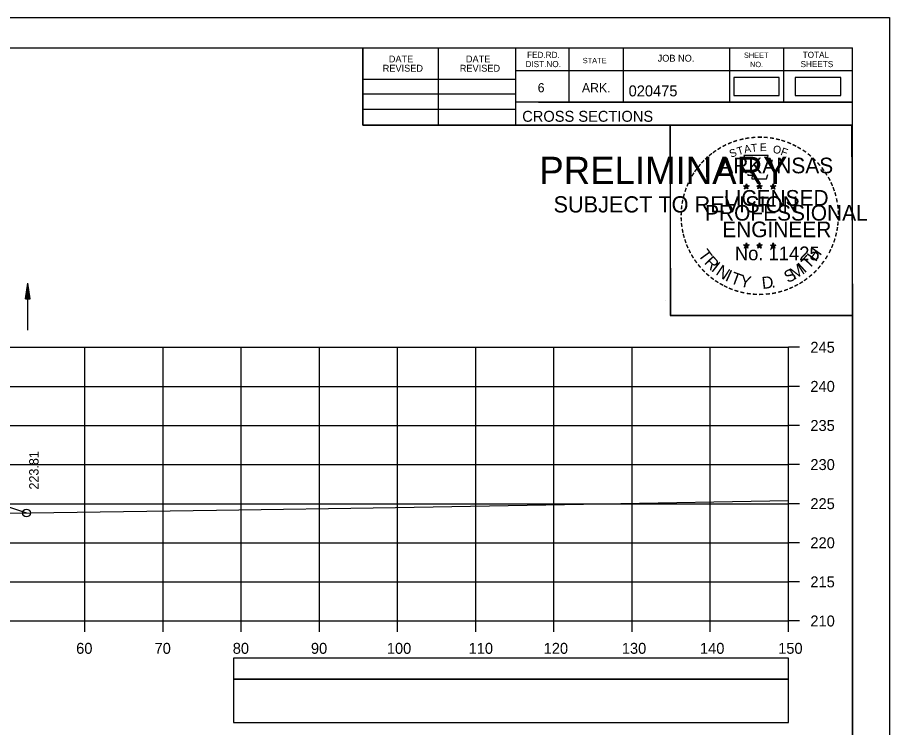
# Model space of a CAD drawing. Extents: x 1386544 to 1388153, y 379785 to 390999.
# Drawn here: x 1387411 to 1387522.6, y 389414.8 to 389505.6 of the extents above; entities that cross this region are included whole.
import ezdxf

# ---------------------------------------------------------------- set-up
doc = ezdxf.new("R2010")
doc.units = 0
for name, color, linetype in [('R_Axis', 7, 'Continuous'), ('R_Axis Annot', 7, 'Continuous'), ('R_Border', 7, 'Continuous'), ('R_Border PE', 7, 'Continuous'), ('R_Border Prem', 7, 'Continuous'), ('R_Exist Surface', 7, 'Continuous'), ('R_Fin Surface', 7, 'Continuous'), ('R_Grid', 7, 'Continuous'), ('R_No Plot', 7, 'Continuous'), ('R_Water', 7, 'Continuous'), ('R_Xsect Elev', 7, 'Continuous'), ('S_SHOULDER', 7, 'Continuous')]:
    doc.layers.add(name, color=color, linetype=linetype)

msp = doc.modelspace()

# ---------------------------------------------------------------- linework, layer by layer
at = {"layer": 'R_Axis'}
for p, q in [((1387509.68, 389428.39), (1387509.68, 389463.39)), ((1387511.08, 389463.39), (1387509.68, 389463.39)), ((1387511.08, 389458.39), (1387509.68, 389458.39)), ((1387511.08, 389453.39), (1387509.68, 389453.39)), ((1387511.08, 389448.39), (1387509.68, 389448.39)), ((1387511.08, 389443.39), (1387509.68, 389443.39)), ((1387511.08, 389438.39), (1387509.68, 389438.39)), ((1387511.08, 389433.39), (1387509.68, 389433.39)), ((1387209.68, 389428.39), (1387509.68, 389428.39)), ((1387419.68, 389426.99), (1387419.68, 389428.39)), ((1387429.68, 389426.99), (1387429.68, 389428.39)), ((1387439.68, 389426.99), (1387439.68, 389428.39)), ((1387449.68, 389426.99), (1387449.68, 389428.39)), ((1387459.68, 389426.99), (1387459.68, 389428.39)), ((1387469.68, 389426.99), (1387469.68, 389428.39)), ((1387479.68, 389426.99), (1387479.68, 389428.39)), ((1387489.68, 389426.99), (1387489.68, 389428.39)), ((1387499.68, 389426.99), (1387499.68, 389428.39)), ((1387509.68, 389426.99), (1387509.68, 389428.39)), ((1387511.08, 389428.39), (1387509.68, 389428.39))]:
    msp.add_line(p, q, dxfattribs=at)
at = {"layer": 'R_Axis Annot'}
for points in [[(1387438.7, 389420.94), (1387509.68, 389420.94), (1387509.68, 389423.65), (1387438.7, 389423.65)], [(1387438.7, 389415.41), (1387509.68, 389415.41), (1387509.68, 389420.94), (1387438.7, 389420.94)]]:
    msp.add_lwpolyline(points, close=True, dxfattribs=at)
at = {"layer": 'R_Border'}
for p, q in [((1387201.68, 389501.68), (1387517.86, 389501.68)), ((1387455.22, 389491.8), (1387455.22, 389501.68)), ((1387464.9, 389491.8), (1387464.9, 389501.68)), ((1387474.76, 389501.68), (1387474.76, 389491.8)), ((1387481.6, 389501.68), (1387481.6, 389494.74)), ((1387488.54, 389501.68), (1387488.54, 389494.74)), ((1387502.12, 389501.68), (1387502.12, 389494.74)), ((1387509.06, 389501.68), (1387509.06, 389494.74)), ((1387517.86, 389296.22), (1387517.86, 389501.68)), ((1387517.86, 389498.74), (1387474.76, 389498.74)), ((1387517.86, 389498.76), (1387517.86, 389498.76)), ((1387455.22, 389497.66), (1387474.76, 389497.66)), ((1387455.22, 389495.8), (1387474.76, 389495.8)), ((1387455.22, 389493.86), (1387474.76, 389493.86)), ((1387517.86, 389494.74), (1387474.76, 389494.74)), ((1387477.72, 389494.74), (1387517.86, 389494.74)), ((1387517.86, 389491.8), (1387455.22, 389491.8))]:
    msp.add_line(p, q, dxfattribs=at)
at = {"layer": 'R_Border PE'}
for p, q in [((1387503.94, 389484.05), (1387504.29, 389483.94)), ((1387503.94, 389484.05), (1387504.19, 389484.01)), ((1387503.94, 389484.05), (1387504.18, 389483.93)), ((1387504.07, 389483.65), (1387504.29, 389483.94)), ((1387504.07, 389483.65), (1387504.2, 389483.89)), ((1387504.07, 389483.65), (1387504.29, 389483.86)), ((1387504.29, 389484.31), (1387504.25, 389484.06)), ((1387504.29, 389483.94), (1387504.29, 389484.31)), ((1387504.29, 389484.31), (1387504.34, 389484.06)), ((1387504.64, 389484.05), (1387504.29, 389483.94)), ((1387504.5, 389483.65), (1387504.29, 389483.94)), ((1387504.5, 389483.65), (1387504.29, 389483.86)), ((1387504.64, 389484.05), (1387504.35, 389484.01)), ((1387504.5, 389483.65), (1387504.37, 389483.94)), ((1387504.64, 389484.05), (1387504.43, 389483.95)), ((1387505.61, 389484.05), (1387505.96, 389483.94)), ((1387505.61, 389484.05), (1387505.86, 389484.01)), ((1387505.61, 389484.05), (1387505.85, 389483.93)), ((1387505.74, 389483.65), (1387505.96, 389483.94)), ((1387505.74, 389483.65), (1387505.87, 389483.89)), ((1387505.74, 389483.65), (1387505.96, 389483.86)), ((1387505.96, 389484.31), (1387505.92, 389484.06)), ((1387505.96, 389483.94), (1387505.96, 389484.31)), ((1387505.96, 389484.31), (1387506.01, 389484.06)), ((1387506.31, 389484.05), (1387505.96, 389483.94)), ((1387506.17, 389483.65), (1387505.96, 389483.94)), ((1387506.17, 389483.65), (1387505.96, 389483.86)), ((1387506.31, 389484.05), (1387506.02, 389484.01)), ((1387506.17, 389483.65), (1387506.04, 389483.94)), ((1387506.31, 389484.05), (1387506.1, 389483.95)), ((1387507.38, 389484.04), (1387507.72, 389483.93)), ((1387507.38, 389484.04), (1387507.63, 389484)), ((1387507.38, 389484.04), (1387507.61, 389483.92)), ((1387507.51, 389483.63), (1387507.72, 389483.93)), ((1387507.51, 389483.63), (1387507.63, 389483.88)), ((1387507.51, 389483.63), (1387507.72, 389483.85)), ((1387507.72, 389484.3), (1387507.68, 389484.04)), ((1387507.72, 389483.93), (1387507.72, 389484.3)), ((1387507.72, 389484.3), (1387507.77, 389484.05)), ((1387508.07, 389484.04), (1387507.72, 389483.93)), ((1387507.94, 389483.63), (1387507.72, 389483.93)), ((1387507.94, 389483.63), (1387507.72, 389483.85)), ((1387508.07, 389484.04), (1387507.79, 389483.99)), ((1387507.94, 389483.63), (1387507.8, 389483.93)), ((1387508.07, 389484.04), (1387507.87, 389483.94)), ((1387503.94, 389476.48), (1387504.29, 389476.37)), ((1387503.94, 389476.48), (1387504.19, 389476.44)), ((1387503.94, 389476.48), (1387504.17, 389476.36)), ((1387504.07, 389476.07), (1387504.29, 389476.37)), ((1387504.07, 389476.07), (1387504.2, 389476.32)), ((1387504.07, 389476.07), (1387504.28, 389476.29)), ((1387504.29, 389476.74), (1387504.25, 389476.48)), ((1387504.5, 389476.07), (1387504.28, 389476.29)), ((1387504.29, 389476.37), (1387504.29, 389476.74)), ((1387504.29, 389476.74), (1387504.34, 389476.49)), ((1387504.63, 389476.48), (1387504.29, 389476.37)), ((1387504.5, 389476.07), (1387504.29, 389476.37)), ((1387504.63, 389476.48), (1387504.35, 389476.43)), ((1387504.5, 389476.07), (1387504.36, 389476.36)), ((1387504.63, 389476.48), (1387504.43, 389476.38)), ((1387505.61, 389476.48), (1387505.96, 389476.37)), ((1387505.61, 389476.48), (1387505.86, 389476.44)), ((1387505.61, 389476.48), (1387505.84, 389476.36)), ((1387505.74, 389476.07), (1387505.96, 389476.37)), ((1387505.74, 389476.07), (1387505.87, 389476.32)), ((1387505.74, 389476.07), (1387505.95, 389476.29)), ((1387505.96, 389476.74), (1387505.91, 389476.48)), ((1387506.17, 389476.07), (1387505.95, 389476.29)), ((1387505.96, 389476.37), (1387505.96, 389476.74)), ((1387505.96, 389476.74), (1387506, 389476.49)), ((1387506.3, 389476.48), (1387505.96, 389476.37)), ((1387506.17, 389476.07), (1387505.96, 389476.37)), ((1387506.3, 389476.48), (1387506.02, 389476.43)), ((1387506.17, 389476.07), (1387506.03, 389476.36)), ((1387506.3, 389476.48), (1387506.1, 389476.38)), ((1387507.37, 389476.47), (1387507.72, 389476.36)), ((1387507.37, 389476.47), (1387507.63, 389476.43)), ((1387507.37, 389476.47), (1387507.61, 389476.35)), ((1387507.51, 389476.06), (1387507.72, 389476.36)), ((1387507.51, 389476.06), (1387507.63, 389476.31)), ((1387507.51, 389476.06), (1387507.72, 389476.28)), ((1387507.72, 389476.73), (1387507.68, 389476.47)), ((1387507.72, 389476.36), (1387507.72, 389476.73)), ((1387507.72, 389476.73), (1387507.77, 389476.48)), ((1387508.07, 389476.47), (1387507.72, 389476.36)), ((1387507.94, 389476.06), (1387507.72, 389476.36)), ((1387507.94, 389476.06), (1387507.72, 389476.28)), ((1387508.07, 389476.47), (1387507.78, 389476.42)), ((1387507.94, 389476.06), (1387507.8, 389476.35)), ((1387508.07, 389476.47), (1387507.87, 389476.37))]:
    msp.add_line(p, q, dxfattribs=at)
for points in [[(1387503.98, 389487.93), (1387504.25, 389487.11)], [(1387507.49, 389487.01), (1387507.64, 389487.29), (1387506.95, 389487.27), (1387507.1, 389487.93), (1387503.98, 389487.93)], [(1387504.47, 389485.51), (1387504.47, 389485.42), (1387505.04, 389485.4), (1387504.98, 389484.93), (1387506.85, 389484.93), (1387507.05, 389485.47)], [(1387504.29, 389484.31), (1387504.5, 389483.65), (1387503.94, 389484.05), (1387504.64, 389484.05), (1387504.07, 389483.65), (1387504.29, 389484.31)], [(1387505.96, 389484.31), (1387506.17, 389483.65), (1387505.61, 389484.05), (1387506.31, 389484.05), (1387505.74, 389483.65), (1387505.96, 389484.31)], [(1387507.72, 389484.3), (1387507.94, 389483.63), (1387507.38, 389484.04), (1387508.07, 389484.04), (1387507.51, 389483.63), (1387507.72, 389484.3)], [(1387504.29, 389476.74), (1387504.5, 389476.07), (1387503.94, 389476.48), (1387504.63, 389476.48), (1387504.07, 389476.07), (1387504.29, 389476.74)], [(1387505.96, 389476.74), (1387506.17, 389476.07), (1387505.61, 389476.48), (1387506.3, 389476.48), (1387505.74, 389476.07), (1387505.96, 389476.74)], [(1387507.72, 389476.73), (1387507.94, 389476.06), (1387507.37, 389476.47), (1387508.07, 389476.47), (1387507.51, 389476.06), (1387507.72, 389476.73)]]:
    msp.add_lwpolyline(points, dxfattribs=at)
for centre, radius in [((1387504.29, 389483.94), 0.172), ((1387504.29, 389483.94), 0.145), ((1387504.29, 389483.94), 0.116), ((1387504.29, 389483.94), 0.0991), ((1387504.29, 389483.94), 0.0747), ((1387504.29, 389483.94), 0.0495), ((1387504.29, 389483.94), 0.0296), ((1387505.96, 389483.94), 0.172), ((1387505.96, 389483.94), 0.145), ((1387505.96, 389483.94), 0.116), ((1387505.96, 389483.94), 0.0991), ((1387505.96, 389483.94), 0.0747), ((1387505.96, 389483.94), 0.0495), ((1387505.96, 389483.94), 0.0296), ((1387507.72, 389483.93), 0.172), ((1387507.72, 389483.93), 0.145), ((1387507.72, 389483.93), 0.116), ((1387507.72, 389483.93), 0.0991), ((1387507.72, 389483.93), 0.0747), ((1387507.72, 389483.93), 0.0495), ((1387507.72, 389483.93), 0.0296), ((1387504.29, 389476.37), 0.172), ((1387504.29, 389476.37), 0.145), ((1387504.29, 389476.37), 0.116), ((1387504.29, 389476.37), 0.0991), ((1387504.29, 389476.37), 0.0747), ((1387504.29, 389476.37), 0.0495), ((1387504.29, 389476.37), 0.0296), ((1387505.95, 389476.37), 0.172), ((1387505.95, 389476.37), 0.145), ((1387505.95, 389476.37), 0.116), ((1387505.95, 389476.37), 0.0991), ((1387505.95, 389476.37), 0.0747), ((1387505.95, 389476.37), 0.0495), ((1387505.95, 389476.37), 0.0296), ((1387507.72, 389476.36), 0.172), ((1387507.72, 389476.36), 0.145), ((1387507.72, 389476.36), 0.116), ((1387507.72, 389476.36), 0.0991), ((1387507.72, 389476.36), 0.0747), ((1387507.72, 389476.36), 0.0495), ((1387507.72, 389476.36), 0.0296)]:
    msp.add_circle(centre, radius, dxfattribs=at)
at = {"layer": 'R_Exist Surface'}
msp.add_lwpolyline([(1387209.68, 389439.21), (1387222.53, 389439.33), (1387237.48, 389439.46), (1387240.77, 389439.5), (1387245.87, 389439.58), (1387288.59, 389440.19), (1387315.52, 389440.57), (1387339.49, 389440.87), (1387376.45, 389441.62), (1387384.31, 389441.78), (1387391.85, 389441.91), (1387436.49, 389442.55), (1387459.42, 389442.91), (1387485.85, 389443.35), (1387509.68, 389443.8)], dxfattribs=at)
at = {"layer": 'R_Fin Surface'}
msp.add_lwpolyline([(1387295.67, 389440.29), (1387323.68, 389449.63), (1387329.51, 389450.6), (1387339.68, 389452.29), (1387345.68, 389452), (1387347.68, 389451.91), (1387359.68, 389451.33), (1387371.68, 389450.76), (1387373.68, 389450.66), (1387379.68, 389450.37), (1387388.81, 389448.85), (1387395.68, 389447.71), (1387412.2, 389442.2)], dxfattribs=at)
at = {"layer": 'R_Grid'}
for p, q in [((1387209.68, 389463.39), (1387509.68, 389463.39)), ((1387419.68, 389428.39), (1387419.68, 389463.39)), ((1387429.68, 389428.39), (1387429.68, 389463.39)), ((1387439.68, 389428.39), (1387439.68, 389463.39)), ((1387449.68, 389428.39), (1387449.68, 389463.39)), ((1387459.68, 389428.39), (1387459.68, 389463.39)), ((1387469.68, 389428.39), (1387469.68, 389463.39)), ((1387479.68, 389428.39), (1387479.68, 389463.39)), ((1387489.68, 389428.39), (1387489.68, 389463.39)), ((1387499.68, 389428.39), (1387499.68, 389463.39)), ((1387509.68, 389428.39), (1387509.68, 389463.39)), ((1387209.68, 389458.39), (1387509.68, 389458.39)), ((1387209.68, 389453.39), (1387509.68, 389453.39)), ((1387209.68, 389448.39), (1387509.68, 389448.39)), ((1387209.68, 389443.39), (1387509.68, 389443.39)), ((1387209.68, 389438.39), (1387509.68, 389438.39)), ((1387209.68, 389433.39), (1387509.68, 389433.39)), ((1387209.68, 389428.39), (1387509.68, 389428.39))]:
    msp.add_line(p, q, dxfattribs=at)
at = {"layer": 'R_No Plot'}
for p, q in [((1387189.28, 389505.57), (1387522.61, 389505.57)), ((1387493.89, 389469.34), (1387493.89, 389469.34))]:
    msp.add_line(p, q, dxfattribs=at)
for points in [[(1387189.27, 389505.57), (1387522.61, 389505.57), (1387522.61, 389292.24), (1387189.27, 389292.24)], [(1387435.6, 389501.68), (1387455.22, 389501.68), (1387455.22, 389491.8), (1387471.33, 389491.8), (1387494.53, 389491.8), (1387494.53, 389467.47), (1387517.86, 389467.47), (1387517.86, 389296.22), (1387201.68, 389296.22), (1387201.68, 389501.68)], [(1387494.53, 389491.8), (1387517.74, 389491.8), (1387517.86, 389467.47), (1387494.65, 389467.47)]]:
    msp.add_lwpolyline(points, close=True, dxfattribs=at)
msp.add_circle((1387412.2, 389442.2), 0.5, dxfattribs=at)
at = {"layer": 'R_Water'}
for p, q in [((1387412.08, 389469.57), (1387412.38, 389471.57)), ((1387412.08, 389469.57), (1387412.38, 389471.57)), ((1387412.38, 389465.57), (1387412.38, 389471.57)), ((1387412.68, 389469.57), (1387412.38, 389471.57)), ((1387412.68, 389469.57), (1387412.38, 389471.57)), ((1387412.13, 389469.57), (1387412.38, 389471.24)), ((1387412.13, 389469.57), (1387412.38, 389471.24)), ((1387412.18, 389469.57), (1387412.38, 389470.89)), ((1387412.18, 389469.57), (1387412.38, 389470.89)), ((1387412.23, 389469.57), (1387412.38, 389470.56)), ((1387412.23, 389469.57), (1387412.38, 389470.56)), ((1387412.63, 389469.57), (1387412.38, 389471.24)), ((1387412.63, 389469.57), (1387412.38, 389471.24)), ((1387412.58, 389469.57), (1387412.38, 389470.89)), ((1387412.58, 389469.57), (1387412.38, 389470.89)), ((1387412.53, 389469.57), (1387412.38, 389470.56)), ((1387412.53, 389469.57), (1387412.38, 389470.56)), ((1387412.08, 389469.57), (1387412.68, 389469.57)), ((1387412.08, 389469.57), (1387412.68, 389469.57)), ((1387412.28, 389469.57), (1387412.38, 389470.22)), ((1387412.28, 389469.57), (1387412.38, 389470.22)), ((1387412.33, 389469.57), (1387412.38, 389469.89)), ((1387412.33, 389469.57), (1387412.38, 389469.89)), ((1387412.48, 389469.57), (1387412.38, 389470.22)), ((1387412.48, 389469.57), (1387412.38, 389470.22)), ((1387412.42, 389469.57), (1387412.38, 389469.89)), ((1387412.42, 389469.57), (1387412.38, 389469.89))]:
    msp.add_line(p, q, dxfattribs=at)
at = {"layer": 'S_SHOULDER'}
for points in [[(1387502.67, 389495.58), (1387508.5, 389495.58), (1387508.5, 389497.89), (1387502.67, 389497.89)], [(1387510.54, 389495.58), (1387516.37, 389495.58), (1387516.37, 389497.89), (1387510.54, 389497.89)]]:
    msp.add_lwpolyline(points, close=True, dxfattribs=at)

# ---------------------------------------------------------------- texts
at = {"layer": 'R_Axis Annot'}
for s, p in [('245', (1387512.48, 389462.69)), ('240', (1387512.48, 389457.69)), ('235', (1387512.48, 389452.69)), ('230', (1387512.48, 389447.69)), ('225', (1387512.48, 389442.69)), ('220', (1387512.48, 389437.69)), ('215', (1387512.48, 389432.69)), ('210', (1387512.48, 389427.69)), ('60', (1387418.56, 389424.19)), ('70', (1387428.59, 389424.19)), ('80', (1387438.59, 389424.19)), ('90', (1387448.59, 389424.19)), ('100', (1387458.3, 389424.19)), ('110', (1387468.76, 389424.19)), ('120', (1387478.36, 389424.19)), ('130', (1387488.36, 389424.19)), ('140', (1387498.36, 389424.19)), ('150', (1387508.36, 389424.19))]:
    msp.add_text(s, height=1.4, dxfattribs=at).set_placement(p)
at = {"layer": 'R_Border'}
for s, height, p in [('DATE', 0.879, (1387458.55, 389499.82)), ('DATE', 0.879, (1387468.41, 389499.82)), ('FED.RD.', 0.782, (1387476.24, 389500.4)), ('STATE', 0.684, (1387483.36, 389499.72)), ('JOB NO.', 0.879, (1387492.94, 389499.92)), ('SHEET', 0.684, (1387503.98, 389500.4)), ('TOTAL', 0.782, (1387511.5, 389500.4)), ('REVISED', 0.879, (1387457.77, 389498.64)), ('REVISED', 0.879, (1387467.63, 389498.64)), ('DIST.NO.', 0.782, (1387476.04, 389499.22)), ('NO.', 0.684, (1387504.76, 389499.22)), ('SHEETS', 0.782, (1387511.22, 389499.22)), ('6', 1.17, (1387477.6, 389496)), ('ARK.', 1.172, (1387483.26, 389496)), ('020475', 1.4, (1387489.23, 389495.48)), ('CROSS SECTIONS', 1.4, (1387475.62, 389492.23))]:
    msp.add_text(s, height=height, rotation=360, dxfattribs=at).set_placement(p)
at = {"layer": 'R_Border PE'}
for s, height, rotation, p in [('-', 1.6, 5.8968, (1387504.89, 389489.57)), ('-', 1.6, 0.1862, (1387505.66, 389489.64)), ('-', 1.6, 357.743, (1387506.38, 389489.63)), ('-', 1.6, 28.7918, (1387501.46, 389488.47)), ('-', 1.6, 24.3072, (1387502.1, 389488.79)), ('-', 1.6, 19.1761, (1387502.73, 389489.06)), ('-', 1.6, 13.6301, (1387503.48, 389489.3)), ('A', 1, 11.2132, (1387504.08, 389488.19)), ('-', 1.6, 10.2193, (1387504.16, 389489.46)), ('T', 1, 6.0228, (1387504.93, 389488.36)), ('E', 1, 0.8323, (1387506.03, 389488.47)), ('-', 1.6, 352.1617, (1387507.13, 389489.58)), ('O', 1, 350.4515, (1387507.63, 389488.26)), ('-', 1.6, 347.2049, (1387507.84, 389489.46)), ('-', 1.6, 342.3362, (1387508.48, 389489.31)), ('-', 1.6, 337.8551, (1387509.21, 389489.08)), ('-', 1.6, 334.1211, (1387509.85, 389488.81)), ('-', 1.6, 38.9507, (1387499.81, 389487.33)), ('-', 1.6, 36.2317, (1387500.29, 389487.71)), ('-', 1.6, 34.0636, (1387500.87, 389488.1)), ('S', 1, 21.594, (1387502.34, 389487.61)), ('T', 1, 16.4036, (1387503.25, 389487.94)), ('F', 1, 340.0707, (1387508.59, 389488.03)), ('-', 1.6, 329.6409, (1387510.42, 389488.53)), ('-', 1.6, 325.8627, (1387511.07, 389488.17)), ('-', 1.6, 320.5297, (1387511.68, 389487.74)), ('-', 1.6, 48.423, (1387498.93, 389486.44)), ('-', 1.6, 42.9622, (1387499.38, 389486.91)), ('ARKANSAS', 2, 360, (1387500.83, 389485.64)), ('-', 1.6, 315.5786, (1387512.28, 389487.25)), ('-', 1.6, 309.8797, (1387512.85, 389486.7)), ('-', 1.6, 54.2325, (1387498.11, 389485.38)), ('-', 1.6, 50.6142, (1387498.53, 389485.95)), ('-', 1.6, 306.6522, (1387513.37, 389486.1)), ('-', 1.6, 62.8713, (1387497.48, 389484.24)), ('-', 1.6, 58.0706, (1387497.79, 389484.86)), ('-', 1.4, 303.6753, (1387513.86, 389485.53)), ('-', 1.6, 299.6684, (1387514.18, 389484.93)), ('-', 1.6, 72.3945, (1387497, 389483)), ('-', 1.6, 67.7743, (1387497.22, 389483.63)), ('DWB', 0.01, 360, (1387504.28, 389483.94)), ('DWB', 0.01, 360, (1387505.95, 389483.94)), ('DWB', 0.01, 360, (1387507.71, 389483.93)), ('-', 1.6, 294.6628, (1387514.5, 389484.32)), ('-', 1.6, 290.5728, (1387514.76, 389483.74)), ('-', 1.6, 75.461, (1387496.8, 389482.29)), ('LICENSED', 2, 360, (1387501.43, 389481.5)), ('-', 1.6, 285.1233, (1387514.99, 389483.16)), ('-', 1.6, 85.1863, (1387496.59, 389480.88)), ('-', 1.6, 81.2013, (1387496.67, 389481.57)), ('PROFESSIONAL', 2, 360, (1387499.01, 389479.59)), ('-', 1.6, 280.5493, (1387515.19, 389482.42)), ('-', 1.6, 276.5962, (1387515.35, 389481.65)), ('-', 1.6, 89.0622, (1387496.57, 389480.18)), ('-', 1.6, 274.3301, (1387515.41, 389480.93)), ('-', 1.6, 94.1959, (1387496.6, 389479.46)), ('-', 1.6, 98.9479, (1387496.68, 389478.79)), ('ENGINEER', 2, 360, (1387501.2, 389477.47)), ('-', 1.6, 263.5172, (1387515.43, 389479.63)), ('-', 1.6, 269.9407, (1387515.45, 389480.29)), ('-', 1.6, 101.7149, (1387496.81, 389478.06)), ('-', 1.6, 255.7626, (1387515.25, 389478.3)), ('-', 1.6, 260.9953, (1387515.36, 389478.97)), ('-', 1.6, 105.4578, (1387496.97, 389477.46)), ('-', 1.6, 109.0874, (1387497.19, 389476.83)), ('-', 1.6, 252.8681, (1387515.07, 389477.58)), ('-', 1.6, 114.0643, (1387497.44, 389476.23)), ('-', 1.6, 115.7289, (1387497.75, 389475.62)), ('T', 1.54, 306.0406, (1387498.05, 389475.21)), ('No. 11425', 1.757, 360, (1387502.82, 389474.52)), ('DWB', 0.01, 360, (1387504.27, 389476.36)), ('DWB', 0.01, 360, (1387505.94, 389476.37)), ('DWB', 0.01, 360, (1387507.71, 389476.36)), ('H', 1.54, 54.6088, (1387513.17, 389474.24)), ('-', 1.6, 244.6197, (1387514.58, 389476.27)), ('-', 1.6, 247.8887, (1387514.84, 389476.9)), ('-', 1.6, 120.4471, (1387498.1, 389475.03)), ('R', 1.54, 314.005, (1387498.81, 389474.16)), ('T', 1.54, 46.6444, (1387512.28, 389473.3)), ('-', 1.6, 239.0712, (1387514.19, 389475.52)), ('-', 1.6, 125.8934, (1387498.51, 389474.47)), ('-', 1.6, 130.7181, (1387498.97, 389473.92)), ('I', 1.54, 321.9694, (1387499.71, 389473.23)), ('N', 1.54, 326.5002, (1387500.28, 389472.76)), ('M', 1.54, 32.6563, (1387510.43, 389471.98)), ('I', 1.54, 42.1136, (1387511.71, 389472.82)), ('-', 1.6, 231.2538, (1387513.35, 389474.3)), ('-', 1.6, 233.8452, (1387513.78, 389474.87)), ('-', 1.6, 134.2238, (1387499.49, 389473.37)), ('-', 1.6, 138.9338, (1387500.01, 389472.91)), ('I', 1.54, 335.3603, (1387501.48, 389471.97)), ('T', 1.54, 339.8912, (1387502.14, 389471.64)), ('Y', 1.54, 347.8556, (1387503.36, 389471.2)), ('D', 1.54, 6.3969, (1387506.35, 389470.84)), ('S', 1.54, 26.9312, (1387509.59, 389471.57)), ('-', 1.6, 221.0851, (1387512.35, 389473.23)), ('-', 1.6, 225.7653, (1387512.88, 389473.74)), ('-', 1.6, 144.6463, (1387500.57, 389472.5)), ('-', 1.6, 148.0898, (1387501.13, 389472.13)), ('-', 1.6, 151.5704, (1387501.71, 389471.81)), ('-', 1.6, 207.3568, (1387510.71, 389472.03)), ('-', 1.6, 212.2491, (1387511.27, 389472.37)), ('-', 1.6, 215.7363, (1387511.8, 389472.76)), ('-', 1.6, 154.6002, (1387502.23, 389471.56)), ('-', 1.6, 158.5612, (1387502.85, 389471.31)), ('-', 1.6, 162.7983, (1387503.54, 389471.09)), ('-', 1.6, 167.5555, (1387504.25, 389470.93)), ('-', 1.6, 173.1155, (1387505.03, 389470.82)), ('-', 1.6, 176.5183, (1387505.77, 389470.77)), ('-', 1.6, 181.5918, (1387506.52, 389470.78)), ('-', 1.6, 185.8167, (1387507.33, 389470.86)), ('-', 1.6, 191.2858, (1387508.06, 389470.99)), ('.', 1.54, 13.7642, (1387507.54, 389470.97)), ('-', 1.6, 195.4743, (1387508.79, 389471.19)), ('-', 1.6, 200.7184, (1387509.47, 389471.43)), ('-', 1.6, 204.2516, (1387510.09, 389471.71))]:
    msp.add_text(s, height=height, rotation=rotation, dxfattribs=at).set_placement(p)
at = {"layer": 'R_Border Prem'}
for s, height, p in [('PRELIMINARY', 3.5, (1387477.81, 389484.26)), ('DWB', 0.01, (1387478.55, 389486.11)), ('SUBJECT TO REVISION', 2.0751, (1387479.62, 389480.63))]:
    msp.add_text(s, height=height, rotation=360, dxfattribs=at).set_placement(p)
at = {"layer": 'R_Xsect Elev'}
msp.add_text('223.81', height=1.2, rotation=90, dxfattribs=at).set_placement((1387413.75, 389445.2))

doc.saveas('drawing.dxf')
